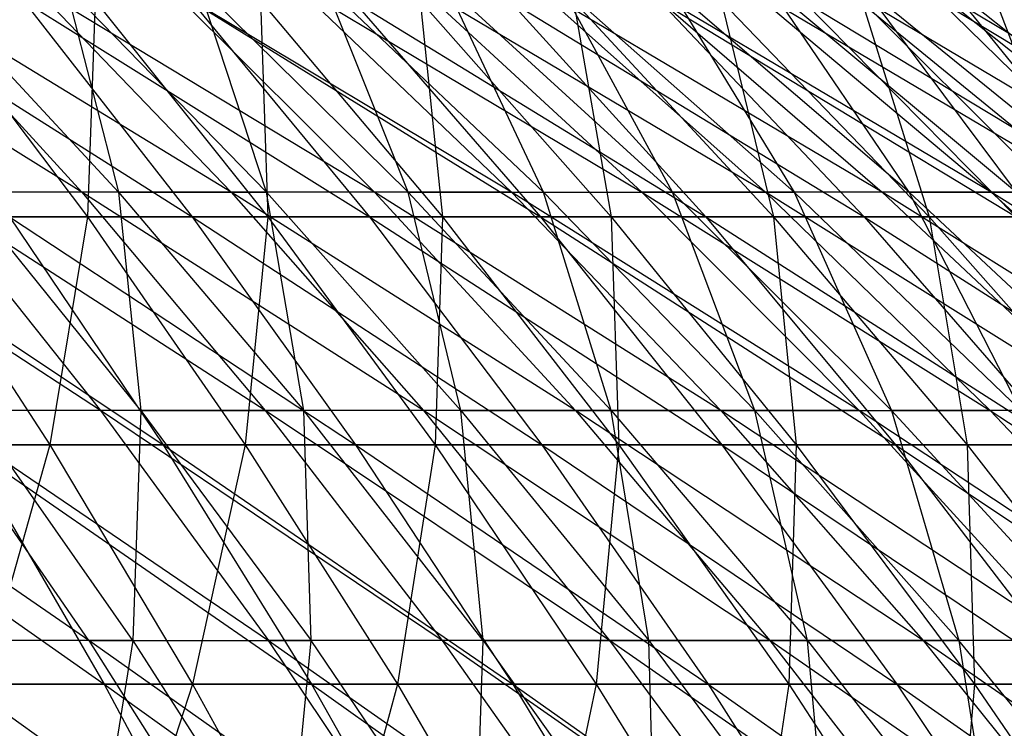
# Model space of a CAD drawing. Extents: x -125 to 125, y -143 to 0.
# Tile 324 of 406: x 20.86 to 27.79, y -39.44 to -34.46. Entities that reach past the tile are written whole.
import ezdxf

# ---------------------------------------------------------------- set-up
doc = ezdxf.new("R2010")
doc.units = 0
doc.header["$LTSCALE"] = 25.4
doc.layers.get('0').update_dxf_attribs({"linetype": 'CONTINUOUS'})

# ---------------------------------------------------------------- blocks, each defined once
blk = doc.blocks.new('NL2500027000_STL_3')
at = {"color": 0}
for p, q in [((21.2993, -35.672, 24.5466), (18.9462, -34.2219, 23.8626)), ((21.2993, -35.672, 24.5466), (18.9462, -34.2219, 23.8626)), ((22.3498, -35.672, 23.5942), (19.969, -34.2219, 23.0135)), ((19.969, -34.2219, 23.0135), (21.2993, -35.672, 24.5466)), ((19.969, -34.2219, 23.0135), (21.2993, -35.672, 24.5466)), ((22.3498, -35.672, 23.5942), (19.969, -34.2219, 23.0135)), ((21.5565, -35.672, -24.3211), (20.2101, -34.2219, -22.802)), ((21.5565, -35.672, -24.3211), (20.2101, -34.2219, -22.802)), ((23.3576, -35.672, 22.5969), (20.9538, -34.2219, 22.1205)), ((20.9538, -34.2219, 22.1205), (22.3498, -35.672, 23.5942)), ((20.9538, -34.2219, 22.1205), (22.3498, -35.672, 23.5942)), ((23.3576, -35.672, 22.5969), (20.9538, -34.2219, 22.1205)), ((21.1855, -34.2219, -21.8988), (22.5969, -35.672, -23.3576)), ((21.1855, -34.2219, -21.8988), (22.5969, -35.672, -23.3576)), ((21.1855, -34.2219, -21.8988), (21.5565, -35.672, -24.3211)), ((21.1855, -34.2219, -21.8988), (21.5565, -35.672, -24.3211)), ((24.3211, -35.672, 21.5565), (21.8988, -34.2219, 21.1855)), ((21.8988, -34.2219, 21.1855), (23.3576, -35.672, 22.5969)), ((21.8988, -34.2219, 21.1855), (23.3576, -35.672, 22.5969)), ((24.3211, -35.672, 21.5565), (21.8988, -34.2219, 21.1855)), ((22.5969, -35.672, -23.3576), (22.1205, -34.2219, -20.9538)), ((23.5942, -35.672, -22.3498), (22.1205, -34.2219, -20.9538)), ((22.5969, -35.672, -23.3576), (22.1205, -34.2219, -20.9538)), ((23.5942, -35.672, -22.3498), (22.1205, -34.2219, -20.9538)), ((24.3211, -35.672, 21.5565), (22.802, -34.2219, 20.2101)), ((22.802, -34.2219, 20.2101), (25.2382, -35.672, 20.4751)), ((24.3211, -35.672, 21.5565), (22.802, -34.2219, 20.2101)), ((22.802, -34.2219, 20.2101), (25.2382, -35.672, 20.4751)), ((23.5942, -35.672, -22.3498), (23.0135, -34.2219, -19.969)), ((23.0135, -34.2219, -19.969), (24.5466, -35.672, -21.2993)), ((23.0135, -34.2219, -19.969), (24.5466, -35.672, -21.2993)), ((23.5942, -35.672, -22.3498), (23.0135, -34.2219, -19.969)), ((26.1073, -35.672, 19.3547), (23.6619, -34.2219, 19.1963)), ((23.6619, -34.2219, 19.1963), (25.2382, -35.672, 20.4751)), ((23.6619, -34.2219, 19.1963), (25.2382, -35.672, 20.4751)), ((26.1073, -35.672, 19.3547), (23.6619, -34.2219, 19.1963)), ((24.5466, -35.672, -21.2993), (23.8626, -34.2219, -18.9462)), ((23.8626, -34.2219, -18.9462), (25.4523, -35.672, -20.2083)), ((23.8626, -34.2219, -18.9462), (25.4523, -35.672, -20.2083)), ((24.5466, -35.672, -21.2993), (23.8626, -34.2219, -18.9462)), ((26.9267, -35.672, 18.1975), (24.4767, -34.2219, 18.1459)), ((24.4767, -34.2219, 18.1459), (26.1073, -35.672, 19.3547)), ((24.4767, -34.2219, 18.1459), (26.1073, -35.672, 19.3547)), ((26.9267, -35.672, 18.1975), (24.4767, -34.2219, 18.1459)), ((25.4523, -35.672, -20.2083), (24.6663, -34.2219, -17.8873)), ((24.6663, -34.2219, -17.8873), (26.3096, -35.672, -19.0789)), ((24.6663, -34.2219, -17.8873), (26.3096, -35.672, -19.0789)), ((25.4523, -35.672, -20.2083), (24.6663, -34.2219, -17.8873)), ((27.6948, -35.672, 17.0057), (25.2449, -34.2219, 17.061)), ((25.2449, -34.2219, 17.061), (26.9267, -35.672, 18.1975)), ((25.2449, -34.2219, 17.061), (26.9267, -35.672, 18.1975)), ((27.6948, -35.672, 17.0057), (25.2449, -34.2219, 17.061)), ((27.1167, -35.672, -17.9131), (25.4231, -34.2219, -16.7943)), ((25.4231, -34.2219, -16.7943), (26.3096, -35.672, -19.0789)), ((27.1167, -35.672, -17.9131), (25.4231, -34.2219, -16.7943)), ((25.4231, -34.2219, -16.7943), (26.3096, -35.672, -19.0789)), ((28.4102, -35.672, 15.7815), (25.9651, -34.2219, 15.9435)), ((25.9651, -34.2219, 15.9435), (27.6948, -35.672, 17.0057)), ((25.9651, -34.2219, 15.9435), (27.6948, -35.672, 17.0057)), ((28.4102, -35.672, 15.7815), (25.9651, -34.2219, 15.9435)), ((27.1167, -35.672, -17.9131), (26.1314, -34.2219, -15.6694)), ((26.1314, -34.2219, -15.6694), (27.8723, -35.672, -16.7133)), ((26.1314, -34.2219, -15.6694), (27.8723, -35.672, -16.7133)), ((27.1167, -35.672, -17.9131), (26.1314, -34.2219, -15.6694)), ((26.6358, -34.2219, 14.7958), (28.4102, -35.672, 15.7815)), ((26.6358, -34.2219, 14.7958), (28.4102, -35.672, 15.7815)), ((26.6358, -34.2219, 14.7958), (29.0716, -35.672, 14.5272)), ((26.6358, -34.2219, 14.7958), (29.0716, -35.672, 14.5272)), ((27.8723, -35.672, -16.7133), (26.79, -34.2219, -14.5146)), ((26.79, -34.2219, -14.5146), (28.5748, -35.672, -15.4816)), ((26.79, -34.2219, -14.5146), (28.5748, -35.672, -15.4816)), ((27.8723, -35.672, -16.7133), (26.79, -34.2219, -14.5146)), ((29.6776, -35.672, 13.2453), (27.2558, -34.2219, 13.6199)), ((29.0716, -35.672, 14.5272), (27.2558, -34.2219, 13.6199)), ((29.6776, -35.672, 13.2453), (27.2558, -34.2219, 13.6199)), ((29.0716, -35.672, 14.5272), (27.2558, -34.2219, 13.6199)), ((28.5748, -35.672, -15.4816), (27.3977, -34.2219, -13.3322)), ((29.2229, -35.672, -14.2204), (27.3977, -34.2219, -13.3322)), ((28.5748, -35.672, -15.4816), (27.3977, -34.2219, -13.3322)), ((29.2229, -35.672, -14.2204), (27.3977, -34.2219, -13.3322)), ((19.6736, -34.3282, 29.2573), (22.0758, -35.8473, 30.0148)), ((19.6736, -34.3282, 29.2573), (22.0758, -35.8473, 30.0148)), ((20.1926, -34.3282, -28.9015), (21.3393, -35.8473, -30.5428)), ((20.1926, -34.3282, -28.9015), (21.3393, -35.8473, -30.5428)), ((20.8895, -34.3282, 28.4019), (23.3215, -35.8473, 29.0575)), ((20.8895, -34.3282, 28.4019), (23.3215, -35.8473, 29.0575)), ((20.8895, -34.3282, 28.4019), (22.0758, -35.8473, 30.0148)), ((20.8895, -34.3282, 28.4019), (22.0758, -35.8473, 30.0148)), ((21.393, -34.3282, -28.0246), (21.3393, -35.8473, -30.5428)), ((21.393, -34.3282, -28.0246), (21.3393, -35.8473, -30.5428)), ((21.393, -34.3282, -28.0246), (22.6079, -35.8473, -29.6161)), ((21.393, -34.3282, -28.0246), (22.6079, -35.8473, -29.6161)), ((22.0683, -34.3282, 27.496), (24.5258, -35.8473, 28.0485)), ((22.0683, -34.3282, 27.496), (24.5258, -35.8473, 28.0485)), ((22.0683, -34.3282, 27.496), (23.3215, -35.8473, 29.0575)), ((22.0683, -34.3282, 27.496), (23.3215, -35.8473, 29.0575)), ((22.5554, -34.3282, -27.0978), (22.6079, -35.8473, -29.6161)), ((22.5554, -34.3282, -27.0978), (22.6079, -35.8473, -29.6161)), ((22.5554, -34.3282, -27.0978), (23.8364, -35.8473, -28.6367)), ((22.5554, -34.3282, -27.0978), (23.8364, -35.8473, -28.6367)), ((23.2078, -34.3282, 26.5412), (25.6864, -35.8473, 26.9897)), ((23.2078, -34.3282, 26.5412), (25.6864, -35.8473, 26.9897)), ((23.2078, -34.3282, 26.5412), (24.5258, -35.8473, 28.0485)), ((23.2078, -34.3282, 26.5412), (24.5258, -35.8473, 28.0485)), ((23.6777, -34.3282, -26.1229), (23.8364, -35.8473, -28.6367)), ((23.6777, -34.3282, -26.1229), (23.8364, -35.8473, -28.6367)), ((23.6777, -34.3282, -26.1229), (25.0224, -35.8473, -27.6064)), ((23.6777, -34.3282, -26.1229), (25.0224, -35.8473, -27.6064)), ((24.306, -34.3282, 25.5393), (26.8013, -35.8473, 25.8828)), ((24.306, -34.3282, 25.5393), (26.8013, -35.8473, 25.8828)), ((24.306, -34.3282, 25.5393), (25.6864, -35.8473, 26.9897)), ((24.306, -34.3282, 25.5393), (25.6864, -35.8473, 26.9897)), ((24.7579, -34.3282, -25.1015), (25.0224, -35.8473, -27.6064)), ((24.7579, -34.3282, -25.1015), (25.0224, -35.8473, -27.6064)), ((24.7579, -34.3282, -25.1015), (26.1639, -35.8473, -26.527)), ((24.7579, -34.3282, -25.1015), (26.1639, -35.8473, -26.527)), ((25.3611, -34.3282, 24.4919), (27.8686, -35.8473, 24.73)), ((25.3611, -34.3282, 24.4919), (27.8686, -35.8473, 24.73)), ((25.3611, -34.3282, 24.4919), (26.8013, -35.8473, 25.8828)), ((25.3611, -34.3282, 24.4919), (26.8013, -35.8473, 25.8828)), ((25.7941, -34.3282, -24.0354), (26.1639, -35.8473, -26.527)), ((25.7941, -34.3282, -24.0354), (26.1639, -35.8473, -26.527)), ((25.7941, -34.3282, -24.0354), (27.259, -35.8473, -25.4004)), ((25.7941, -34.3282, -24.0354), (27.259, -35.8473, -25.4004)), ((26.371, -34.3282, 23.401), (28.8864, -35.8473, 23.5331)), ((26.371, -34.3282, 23.401), (28.8864, -35.8473, 23.5331)), ((26.371, -34.3282, 23.401), (27.8686, -35.8473, 24.73)), ((26.371, -34.3282, 23.401), (27.8686, -35.8473, 24.73)), ((26.7844, -34.3282, -22.9267), (27.259, -35.8473, -25.4004)), ((26.7844, -34.3282, -22.9267), (27.259, -35.8473, -25.4004)), ((26.7844, -34.3282, -22.9267), (28.3055, -35.8473, -24.2287)), ((26.7844, -34.3282, -22.9267), (28.3055, -35.8473, -24.2287)), ((27.3341, -34.3282, 22.2685), (29.8528, -35.8473, 22.2945)), ((27.3341, -34.3282, 22.2685), (29.8528, -35.8473, 22.2945)), ((27.3341, -34.3282, 22.2685), (28.8864, -35.8473, 23.5331)), ((27.3341, -34.3282, 22.2685), (28.8864, -35.8473, 23.5331)), ((27.7271, -34.3282, -21.7772), (28.3055, -35.8473, -24.2287)), ((27.7271, -34.3282, -21.7772), (28.3055, -35.8473, -24.2287)), ((21.4313, -37.2067, 26.9926), (19.0789, -35.672, 26.3096)), ((21.4313, -37.2067, 26.9926), (19.0789, -35.672, 26.3096)), ((21.2993, -35.672, 24.5466), (20.2083, -35.672, 25.4523)), ((21.2993, -35.672, 24.5466), (20.2083, -35.672, 25.4523)), ((22.5883, -37.2067, 26.0321), (20.2083, -35.672, 25.4523)), ((20.2083, -35.672, 25.4523), (21.4313, -37.2067, 26.9926)), ((20.2083, -35.672, 25.4523), (21.4313, -37.2067, 26.9926)), ((22.5883, -37.2067, 26.0321), (20.2083, -35.672, 25.4523)), ((21.7142, -37.2067, -26.7655), (20.4751, -35.672, -25.2382)), ((21.7142, -37.2067, -26.7655), (20.4751, -35.672, -25.2382)), ((21.5565, -35.672, -24.3211), (20.4751, -35.672, -25.2382)), ((21.5565, -35.672, -24.3211), (20.4751, -35.672, -25.2382)), ((22.3498, -35.672, 23.5942), (21.2993, -35.672, 24.5466)), ((22.3498, -35.672, 23.5942), (21.2993, -35.672, 24.5466)), ((23.7023, -37.2067, 25.022), (21.2993, -35.672, 24.5466)), ((21.2993, -35.672, 24.5466), (22.5883, -37.2067, 26.0321)), ((21.2993, -35.672, 24.5466), (22.5883, -37.2067, 26.0321)), ((23.7023, -37.2067, 25.022), (21.2993, -35.672, 24.5466)), ((21.5565, -35.672, -24.3211), (22.5969, -35.672, -23.3576)), ((21.5565, -35.672, -24.3211), (22.5969, -35.672, -23.3576)), ((21.5565, -35.672, -24.3211), (22.861, -37.2067, -25.7929)), ((21.5565, -35.672, -24.3211), (22.861, -37.2067, -25.7929)), ((21.5565, -35.672, -24.3211), (21.7142, -37.2067, -26.7655)), ((21.5565, -35.672, -24.3211), (21.7142, -37.2067, -26.7655)), ((23.3576, -35.672, 22.5969), (22.3498, -35.672, 23.5942)), ((23.3576, -35.672, 22.5969), (22.3498, -35.672, 23.5942)), ((24.7712, -37.2067, 23.9643), (22.3498, -35.672, 23.5942)), ((22.3498, -35.672, 23.5942), (23.7023, -37.2067, 25.022)), ((22.3498, -35.672, 23.5942), (23.7023, -37.2067, 25.022)), ((24.7712, -37.2067, 23.9643), (22.3498, -35.672, 23.5942)), ((22.861, -37.2067, -25.7929), (22.5969, -35.672, -23.3576)), ((23.9643, -37.2067, -24.7712), (22.5969, -35.672, -23.3576)), ((22.861, -37.2067, -25.7929), (22.5969, -35.672, -23.3576)), ((23.9643, -37.2067, -24.7712), (22.5969, -35.672, -23.3576)), ((23.5942, -35.672, -22.3498), (22.5969, -35.672, -23.3576)), ((23.5942, -35.672, -22.3498), (22.5969, -35.672, -23.3576)), ((24.3211, -35.672, 21.5565), (23.3576, -35.672, 22.5969)), ((24.3211, -35.672, 21.5565), (23.3576, -35.672, 22.5969)), ((25.7929, -37.2067, 22.861), (23.3576, -35.672, 22.5969)), ((23.3576, -35.672, 22.5969), (24.7712, -37.2067, 23.9643)), ((23.3576, -35.672, 22.5969), (24.7712, -37.2067, 23.9643)), ((25.7929, -37.2067, 22.861), (23.3576, -35.672, 22.5969)), ((23.9643, -37.2067, -24.7712), (23.5942, -35.672, -22.3498)), ((23.5942, -35.672, -22.3498), (24.5466, -35.672, -21.2993)), ((23.5942, -35.672, -22.3498), (24.5466, -35.672, -21.2993)), ((23.5942, -35.672, -22.3498), (25.022, -37.2067, -23.7023)), ((23.5942, -35.672, -22.3498), (25.022, -37.2067, -23.7023)), ((23.9643, -37.2067, -24.7712), (23.5942, -35.672, -22.3498)), ((26.7655, -37.2067, 21.7142), (24.3211, -35.672, 21.5565)), ((24.3211, -35.672, 21.5565), (25.2382, -35.672, 20.4751)), ((24.3211, -35.672, 21.5565), (25.2382, -35.672, 20.4751)), ((24.3211, -35.672, 21.5565), (25.7929, -37.2067, 22.861)), ((24.3211, -35.672, 21.5565), (25.7929, -37.2067, 22.861)), ((26.7655, -37.2067, 21.7142), (24.3211, -35.672, 21.5565)), ((25.022, -37.2067, -23.7023), (24.5466, -35.672, -21.2993)), ((24.5466, -35.672, -21.2993), (25.4523, -35.672, -20.2083)), ((24.5466, -35.672, -21.2993), (25.4523, -35.672, -20.2083)), ((24.5466, -35.672, -21.2993), (26.0321, -37.2067, -22.5883)), ((24.5466, -35.672, -21.2993), (26.0321, -37.2067, -22.5883)), ((25.022, -37.2067, -23.7023), (24.5466, -35.672, -21.2993)), ((26.7655, -37.2067, 21.7142), (25.2382, -35.672, 20.4751)), ((25.2382, -35.672, 20.4751), (27.6872, -37.2067, 20.526)), ((26.7655, -37.2067, 21.7142), (25.2382, -35.672, 20.4751)), ((26.1073, -35.672, 19.3547), (25.2382, -35.672, 20.4751)), ((26.1073, -35.672, 19.3547), (25.2382, -35.672, 20.4751)), ((25.2382, -35.672, 20.4751), (27.6872, -37.2067, 20.526)), ((26.0321, -37.2067, -22.5883), (25.4523, -35.672, -20.2083)), ((25.4523, -35.672, -20.2083), (26.3096, -35.672, -19.0789)), ((25.4523, -35.672, -20.2083), (26.3096, -35.672, -19.0789)), ((25.4523, -35.672, -20.2083), (26.9926, -37.2067, -21.4313)), ((25.4523, -35.672, -20.2083), (26.9926, -37.2067, -21.4313)), ((26.0321, -37.2067, -22.5883), (25.4523, -35.672, -20.2083)), ((26.9267, -35.672, 18.1975), (26.1073, -35.672, 19.3547)), ((26.9267, -35.672, 18.1975), (26.1073, -35.672, 19.3547)), ((28.5562, -37.2067, 19.2988), (26.1073, -35.672, 19.3547)), ((26.1073, -35.672, 19.3547), (27.6872, -37.2067, 20.526)), ((26.1073, -35.672, 19.3547), (27.6872, -37.2067, 20.526)), ((28.5562, -37.2067, 19.2988), (26.1073, -35.672, 19.3547)), ((27.9017, -37.2067, -20.2335), (26.3096, -35.672, -19.0789)), ((26.3096, -35.672, -19.0789), (26.9926, -37.2067, -21.4313)), ((27.9017, -37.2067, -20.2335), (26.3096, -35.672, -19.0789)), ((27.1167, -35.672, -17.9131), (26.3096, -35.672, -19.0789)), ((27.1167, -35.672, -17.9131), (26.3096, -35.672, -19.0789)), ((26.3096, -35.672, -19.0789), (26.9926, -37.2067, -21.4313)), ((27.6948, -35.672, 17.0057), (26.9267, -35.672, 18.1975)), ((27.6948, -35.672, 17.0057), (26.9267, -35.672, 18.1975)), ((29.3708, -37.2067, 18.0348), (26.9267, -35.672, 18.1975)), ((26.9267, -35.672, 18.1975), (28.5562, -37.2067, 19.2988)), ((26.9267, -35.672, 18.1975), (28.5562, -37.2067, 19.2988)), ((29.3708, -37.2067, 18.0348), (26.9267, -35.672, 18.1975)), ((27.9017, -37.2067, -20.2335), (27.1167, -35.672, -17.9131)), ((27.1167, -35.672, -17.9131), (27.8723, -35.672, -16.7133)), ((27.1167, -35.672, -17.9131), (27.8723, -35.672, -16.7133)), ((27.1167, -35.672, -17.9131), (28.7577, -37.2067, -18.9972)), ((27.1167, -35.672, -17.9131), (28.7577, -37.2067, -18.9972)), ((27.9017, -37.2067, -20.2335), (27.1167, -35.672, -17.9131)), ((28.4102, -35.672, 15.7815), (27.6948, -35.672, 17.0057)), ((28.4102, -35.672, 15.7815), (27.6948, -35.672, 17.0057)), ((30.1295, -37.2067, 16.7365), (27.6948, -35.672, 17.0057)), ((27.6948, -35.672, 17.0057), (29.3708, -37.2067, 18.0348)), ((27.6948, -35.672, 17.0057), (29.3708, -37.2067, 18.0348)), ((30.1295, -37.2067, 16.7365), (27.6948, -35.672, 17.0057)), ((19.469, -35.8473, 31.7678), (21.8717, -37.4489, 32.5261)), ((19.469, -35.8473, 31.7678), (21.8717, -37.4489, 32.5261)), ((21.3393, -35.8473, -30.5428), (20.0328, -35.8473, -31.4153)), ((20.0328, -35.8473, -31.4153), (21.0742, -37.4489, -33.0484)), ((20.0328, -35.8473, -31.4153), (21.0742, -37.4489, -33.0484)), ((21.3393, -35.8473, -30.5428), (20.0328, -35.8473, -31.4153)), ((20.7909, -35.8473, 30.9188), (22.0758, -35.8473, 30.0148)), ((20.7909, -35.8473, 30.9188), (22.0758, -35.8473, 30.0148)), ((20.7909, -35.8473, 30.9188), (23.2234, -37.4489, 31.5751)), ((20.7909, -35.8473, 30.9188), (23.2234, -37.4489, 31.5751)), ((20.7909, -35.8473, 30.9188), (21.8717, -37.4489, 32.5261)), ((20.7909, -35.8473, 30.9188), (21.8717, -37.4489, 32.5261)), ((21.3393, -35.8473, -30.5428), (21.0742, -37.4489, -33.0484)), ((21.3393, -35.8473, -30.5428), (21.0742, -37.4489, -33.0484)), ((22.6079, -35.8473, -29.6161), (21.3393, -35.8473, -30.5428)), ((21.3393, -35.8473, -30.5428), (22.4486, -37.4489, -32.1306)), ((21.3393, -35.8473, -30.5428), (22.4486, -37.4489, -32.1306)), ((22.6079, -35.8473, -29.6161), (21.3393, -35.8473, -30.5428)), ((22.0758, -35.8473, 30.0148), (23.3215, -35.8473, 29.0575)), ((22.0758, -35.8473, 30.0148), (23.3215, -35.8473, 29.0575)), ((22.0758, -35.8473, 30.0148), (24.5339, -37.4489, 30.568)), ((22.0758, -35.8473, 30.0148), (24.5339, -37.4489, 30.568)), ((22.0758, -35.8473, 30.0148), (23.2234, -37.4489, 31.5751)), ((22.0758, -35.8473, 30.0148), (23.2234, -37.4489, 31.5751)), ((22.6079, -35.8473, -29.6161), (22.4486, -37.4489, -32.1306)), ((22.6079, -35.8473, -29.6161), (22.4486, -37.4489, -32.1306)), ((23.8364, -35.8473, -28.6367), (22.6079, -35.8473, -29.6161)), ((22.6079, -35.8473, -29.6161), (23.7832, -37.4489, -31.1557)), ((22.6079, -35.8473, -29.6161), (23.7832, -37.4489, -31.1557)), ((23.8364, -35.8473, -28.6367), (22.6079, -35.8473, -29.6161)), ((23.3215, -35.8473, 29.0575), (24.5258, -35.8473, 28.0485)), ((23.3215, -35.8473, 29.0575), (24.5258, -35.8473, 28.0485)), ((23.3215, -35.8473, 29.0575), (25.8007, -37.4489, 29.5066)), ((23.3215, -35.8473, 29.0575), (25.8007, -37.4489, 29.5066)), ((23.3215, -35.8473, 29.0575), (24.5339, -37.4489, 30.568)), ((23.3215, -35.8473, 29.0575), (24.5339, -37.4489, 30.568)), ((23.8364, -35.8473, -28.6367), (23.7832, -37.4489, -31.1557)), ((23.8364, -35.8473, -28.6367), (23.7832, -37.4489, -31.1557)), ((25.0224, -35.8473, -27.6064), (23.8364, -35.8473, -28.6367)), ((23.8364, -35.8473, -28.6367), (25.0755, -37.4489, -30.1254)), ((23.8364, -35.8473, -28.6367), (25.0755, -37.4489, -30.1254)), ((25.0224, -35.8473, -27.6064), (23.8364, -35.8473, -28.6367)), ((24.5258, -35.8473, 28.0485), (25.6864, -35.8473, 26.9897)), ((24.5258, -35.8473, 28.0485), (25.6864, -35.8473, 26.9897)), ((24.5258, -35.8473, 28.0485), (27.0217, -37.4489, 28.3927)), ((24.5258, -35.8473, 28.0485), (27.0217, -37.4489, 28.3927)), ((24.5258, -35.8473, 28.0485), (25.8007, -37.4489, 29.5066)), ((24.5258, -35.8473, 28.0485), (25.8007, -37.4489, 29.5066)), ((26.1639, -35.8473, -26.527), (25.0224, -35.8473, -27.6064)), ((25.0224, -35.8473, -27.6064), (25.0755, -37.4489, -30.1254)), ((25.0224, -35.8473, -27.6064), (25.0755, -37.4489, -30.1254)), ((25.0224, -35.8473, -27.6064), (26.3232, -37.4489, -29.0415)), ((25.0224, -35.8473, -27.6064), (26.3232, -37.4489, -29.0415)), ((26.1639, -35.8473, -26.527), (25.0224, -35.8473, -27.6064)), ((25.6864, -35.8473, 26.9897), (26.8013, -35.8473, 25.8828)), ((25.6864, -35.8473, 26.9897), (26.8013, -35.8473, 25.8828)), ((25.6864, -35.8473, 26.9897), (28.1946, -37.4489, 27.2283)), ((25.6864, -35.8473, 26.9897), (28.1946, -37.4489, 27.2283)), ((25.6864, -35.8473, 26.9897), (27.0217, -37.4489, 28.3927)), ((25.6864, -35.8473, 26.9897), (27.0217, -37.4489, 28.3927)), ((27.259, -35.8473, -25.4004), (26.1639, -35.8473, -26.527)), ((26.1639, -35.8473, -26.527), (26.3232, -37.4489, -29.0415)), ((26.1639, -35.8473, -26.527), (26.3232, -37.4489, -29.0415)), ((26.1639, -35.8473, -26.527), (27.524, -37.4489, -27.906)), ((26.1639, -35.8473, -26.527), (27.524, -37.4489, -27.906)), ((27.259, -35.8473, -25.4004), (26.1639, -35.8473, -26.527)), ((26.8013, -35.8473, 25.8828), (27.8686, -35.8473, 24.73)), ((26.8013, -35.8473, 25.8828), (27.8686, -35.8473, 24.73)), ((26.8013, -35.8473, 25.8828), (29.3174, -37.4489, 26.0155)), ((26.8013, -35.8473, 25.8828), (29.3174, -37.4489, 26.0155)), ((26.8013, -35.8473, 25.8828), (28.1946, -37.4489, 27.2283)), ((26.8013, -35.8473, 25.8828), (28.1946, -37.4489, 27.2283)), ((28.3055, -35.8473, -24.2287), (27.259, -35.8473, -25.4004)), ((27.259, -35.8473, -25.4004), (27.524, -37.4489, -27.906)), ((27.259, -35.8473, -25.4004), (27.524, -37.4489, -27.906)), ((27.259, -35.8473, -25.4004), (28.676, -37.4489, -26.7208)), ((27.259, -35.8473, -25.4004), (28.676, -37.4489, -26.7208)), ((28.3055, -35.8473, -24.2287), (27.259, -35.8473, -25.4004)), ((21.3489, -38.8231, 29.4399), (18.9972, -37.2067, 28.7577)), ((21.3489, -38.8231, 29.4399), (18.9972, -37.2067, 28.7577)), ((21.3489, -38.8231, 29.4399), (20.2335, -37.2067, 27.9017)), ((20.2335, -37.2067, 27.9017), (22.6128, -38.8231, 28.4807)), ((21.3489, -38.8231, 29.4399), (20.2335, -37.2067, 27.9017)), ((21.4313, -37.2067, 26.9926), (20.2335, -37.2067, 27.9017)), ((21.4313, -37.2067, 26.9926), (20.2335, -37.2067, 27.9017)), ((20.2335, -37.2067, 27.9017), (22.6128, -38.8231, 28.4807)), ((21.6576, -38.8231, -29.2136), (20.526, -37.2067, -27.6872)), ((21.6576, -38.8231, -29.2136), (20.526, -37.2067, -27.6872)), ((21.7142, -37.2067, -26.7655), (20.526, -37.2067, -27.6872)), ((21.7142, -37.2067, -26.7655), (20.526, -37.2067, -27.6872)), ((22.5883, -37.2067, 26.0321), (21.4313, -37.2067, 26.9926)), ((22.5883, -37.2067, 26.0321), (21.4313, -37.2067, 26.9926)), ((23.8336, -38.8231, 27.4672), (21.4313, -37.2067, 26.9926)), ((21.4313, -37.2067, 26.9926), (22.6128, -38.8231, 28.4807)), ((21.4313, -37.2067, 26.9926), (22.6128, -38.8231, 28.4807)), ((23.8336, -38.8231, 27.4672), (21.4313, -37.2067, 26.9926)), ((21.7142, -37.2067, -26.7655), (21.6576, -38.8231, -29.2136)), ((21.7142, -37.2067, -26.7655), (21.6576, -38.8231, -29.2136)), ((21.7142, -37.2067, -26.7655), (22.861, -37.2067, -25.7929)), ((21.7142, -37.2067, -26.7655), (22.861, -37.2067, -25.7929)), ((21.7142, -37.2067, -26.7655), (22.9113, -38.8231, -28.2411)), ((21.7142, -37.2067, -26.7655), (22.9113, -38.8231, -28.2411)), ((23.7023, -37.2067, 25.022), (22.5883, -37.2067, 26.0321)), ((23.7023, -37.2067, 25.022), (22.5883, -37.2067, 26.0321)), ((25.009, -38.8231, 26.4015), (22.5883, -37.2067, 26.0321)), ((22.5883, -37.2067, 26.0321), (23.8336, -38.8231, 27.4672)), ((22.5883, -37.2067, 26.0321), (23.8336, -38.8231, 27.4672)), ((25.009, -38.8231, 26.4015), (22.5883, -37.2067, 26.0321)), ((22.9113, -38.8231, -28.2411), (22.861, -37.2067, -25.7929)), ((24.1213, -38.8231, -27.2148), (22.861, -37.2067, -25.7929)), ((22.9113, -38.8231, -28.2411), (22.861, -37.2067, -25.7929)), ((24.1213, -38.8231, -27.2148), (22.861, -37.2067, -25.7929)), ((23.9643, -37.2067, -24.7712), (22.861, -37.2067, -25.7929)), ((23.9643, -37.2067, -24.7712), (22.861, -37.2067, -25.7929)), ((24.7712, -37.2067, 23.9643), (23.7023, -37.2067, 25.022)), ((24.7712, -37.2067, 23.9643), (23.7023, -37.2067, 25.022)), ((26.1368, -38.8231, 25.2855), (23.7023, -37.2067, 25.022)), ((23.7023, -37.2067, 25.022), (25.009, -38.8231, 26.4015)), ((23.7023, -37.2067, 25.022), (25.009, -38.8231, 26.4015)), ((26.1368, -38.8231, 25.2855), (23.7023, -37.2067, 25.022)), ((24.1213, -38.8231, -27.2148), (23.9643, -37.2067, -24.7712)), ((23.9643, -37.2067, -24.7712), (25.022, -37.2067, -23.7023)), ((23.9643, -37.2067, -24.7712), (25.022, -37.2067, -23.7023)), ((23.9643, -37.2067, -24.7712), (25.2855, -38.8231, -26.1368)), ((23.9643, -37.2067, -24.7712), (25.2855, -38.8231, -26.1368)), ((24.1213, -38.8231, -27.2148), (23.9643, -37.2067, -24.7712)), ((25.7929, -37.2067, 22.861), (24.7712, -37.2067, 23.9643)), ((25.7929, -37.2067, 22.861), (24.7712, -37.2067, 23.9643)), ((27.2148, -38.8231, 24.1213), (24.7712, -37.2067, 23.9643)), ((24.7712, -37.2067, 23.9643), (26.1368, -38.8231, 25.2855)), ((24.7712, -37.2067, 23.9643), (26.1368, -38.8231, 25.2855)), ((27.2148, -38.8231, 24.1213), (24.7712, -37.2067, 23.9643)), ((25.2855, -38.8231, -26.1368), (25.022, -37.2067, -23.7023)), ((25.022, -37.2067, -23.7023), (26.0321, -37.2067, -22.5883)), ((25.022, -37.2067, -23.7023), (26.0321, -37.2067, -22.5883)), ((25.022, -37.2067, -23.7023), (26.4015, -38.8231, -25.009)), ((25.022, -37.2067, -23.7023), (26.4015, -38.8231, -25.009)), ((25.2855, -38.8231, -26.1368), (25.022, -37.2067, -23.7023)), ((26.7655, -37.2067, 21.7142), (25.7929, -37.2067, 22.861)), ((26.7655, -37.2067, 21.7142), (25.7929, -37.2067, 22.861)), ((28.2411, -38.8231, 22.9113), (25.7929, -37.2067, 22.861)), ((25.7929, -37.2067, 22.861), (27.2148, -38.8231, 24.1213)), ((25.7929, -37.2067, 22.861), (27.2148, -38.8231, 24.1213)), ((28.2411, -38.8231, 22.9113), (25.7929, -37.2067, 22.861)), ((26.4015, -38.8231, -25.009), (26.0321, -37.2067, -22.5883)), ((26.0321, -37.2067, -22.5883), (26.9926, -37.2067, -21.4313)), ((26.0321, -37.2067, -22.5883), (26.9926, -37.2067, -21.4313)), ((26.0321, -37.2067, -22.5883), (27.4672, -38.8231, -23.8336)), ((26.0321, -37.2067, -22.5883), (27.4672, -38.8231, -23.8336)), ((26.4015, -38.8231, -25.009), (26.0321, -37.2067, -22.5883)), ((29.2136, -38.8231, 21.6576), (26.7655, -37.2067, 21.7142)), ((26.7655, -37.2067, 21.7142), (27.6872, -37.2067, 20.526)), ((26.7655, -37.2067, 21.7142), (27.6872, -37.2067, 20.526)), ((26.7655, -37.2067, 21.7142), (28.2411, -38.8231, 22.9113)), ((26.7655, -37.2067, 21.7142), (28.2411, -38.8231, 22.9113)), ((29.2136, -38.8231, 21.6576), (26.7655, -37.2067, 21.7142)), ((28.4807, -38.8231, -22.6128), (26.9926, -37.2067, -21.4313)), ((26.9926, -37.2067, -21.4313), (27.4672, -38.8231, -23.8336)), ((28.4807, -38.8231, -22.6128), (26.9926, -37.2067, -21.4313)), ((27.9017, -37.2067, -20.2335), (26.9926, -37.2067, -21.4313)), ((27.9017, -37.2067, -20.2335), (26.9926, -37.2067, -21.4313)), ((26.9926, -37.2067, -21.4313), (27.4672, -38.8231, -23.8336)), ((29.2136, -38.8231, 21.6576), (27.6872, -37.2067, 20.526)), ((27.6872, -37.2067, 20.526), (30.1305, -38.8231, 20.3627)), ((29.2136, -38.8231, 21.6576), (27.6872, -37.2067, 20.526)), ((28.5562, -37.2067, 19.2988), (27.6872, -37.2067, 20.526)), ((28.5562, -37.2067, 19.2988), (27.6872, -37.2067, 20.526)), ((27.6872, -37.2067, 20.526), (30.1305, -38.8231, 20.3627)), ((19.054, -37.4489, 34.2529), (21.4572, -39.1303, 35.012)), ((19.054, -37.4489, 34.2529), (21.4572, -39.1303, 35.012)), ((21.0742, -37.4489, -33.0484), (19.6622, -37.4489, -33.9074)), ((21.0742, -37.4489, -33.0484), (19.6622, -37.4489, -33.9074)), ((20.481, -37.4489, 33.4192), (21.8717, -37.4489, 32.5261)), ((20.481, -37.4489, 33.4192), (21.8717, -37.4489, 32.5261)), ((20.481, -37.4489, 33.4192), (22.9141, -39.1303, 34.0763)), ((20.481, -37.4489, 33.4192), (22.9141, -39.1303, 34.0763)), ((20.481, -37.4489, 33.4192), (21.4572, -39.1303, 35.012)), ((20.481, -37.4489, 33.4192), (21.4572, -39.1303, 35.012)), ((21.0742, -37.4489, -33.0484), (20.5993, -39.1303, -35.5235)), ((21.0742, -37.4489, -33.0484), (20.5993, -39.1303, -35.5235)), ((22.4486, -37.4489, -32.1306), (21.0742, -37.4489, -33.0484)), ((21.0742, -37.4489, -33.0484), (22.0786, -39.1303, -34.6235)), ((21.0742, -37.4489, -33.0484), (22.0786, -39.1303, -34.6235)), ((22.4486, -37.4489, -32.1306), (21.0742, -37.4489, -33.0484)), ((21.8717, -37.4489, 32.5261), (23.2234, -37.4489, 31.5751)), ((21.8717, -37.4489, 32.5261), (23.2234, -37.4489, 31.5751)), ((21.8717, -37.4489, 32.5261), (24.3303, -39.1303, 33.08)), ((21.8717, -37.4489, 32.5261), (24.3303, -39.1303, 33.08)), ((21.8717, -37.4489, 32.5261), (22.9141, -39.1303, 34.0763)), ((21.8717, -37.4489, 32.5261), (22.9141, -39.1303, 34.0763)), ((22.4486, -37.4489, -32.1306), (22.0786, -39.1303, -34.6235)), ((22.4486, -37.4489, -32.1306), (22.0786, -39.1303, -34.6235)), ((23.7832, -37.4489, -31.1557), (22.4486, -37.4489, -32.1306)), ((22.4486, -37.4489, -32.1306), (23.5185, -39.1303, -33.6619)), ((22.4486, -37.4489, -32.1306), (23.5185, -39.1303, -33.6619)), ((23.7832, -37.4489, -31.1557), (22.4486, -37.4489, -32.1306)), ((23.2234, -37.4489, 31.5751), (24.5339, -37.4489, 30.568)), ((23.2234, -37.4489, 31.5751), (24.5339, -37.4489, 30.568)), ((23.2234, -37.4489, 31.5751), (25.7032, -39.1303, 32.0249)), ((23.2234, -37.4489, 31.5751), (25.7032, -39.1303, 32.0249)), ((23.2234, -37.4489, 31.5751), (24.3303, -39.1303, 33.08)), ((23.2234, -37.4489, 31.5751), (24.3303, -39.1303, 33.08)), ((23.7832, -37.4489, -31.1557), (23.5185, -39.1303, -33.6619)), ((23.7832, -37.4489, -31.1557), (23.5185, -39.1303, -33.6619)), ((25.0755, -37.4489, -30.1254), (23.7832, -37.4489, -31.1557)), ((23.7832, -37.4489, -31.1557), (24.9167, -39.1303, -32.6406)), ((23.7832, -37.4489, -31.1557), (24.9167, -39.1303, -32.6406)), ((25.0755, -37.4489, -30.1254), (23.7832, -37.4489, -31.1557)), ((24.5339, -37.4489, 30.568), (25.8007, -37.4489, 29.5066)), ((24.5339, -37.4489, 30.568), (25.8007, -37.4489, 29.5066)), ((24.5339, -37.4489, 30.568), (27.0304, -39.1303, 30.9129)), ((24.5339, -37.4489, 30.568), (27.0304, -39.1303, 30.9129)), ((24.5339, -37.4489, 30.568), (25.7032, -39.1303, 32.0249)), ((24.5339, -37.4489, 30.568), (25.7032, -39.1303, 32.0249)), ((25.0755, -37.4489, -30.1254), (24.9167, -39.1303, -32.6406)), ((25.0755, -37.4489, -30.1254), (24.9167, -39.1303, -32.6406)), ((26.3232, -37.4489, -29.0415), (25.0755, -37.4489, -30.1254)), ((25.0755, -37.4489, -30.1254), (26.2706, -39.1303, -31.5611)), ((25.0755, -37.4489, -30.1254), (26.2706, -39.1303, -31.5611)), ((26.3232, -37.4489, -29.0415), (25.0755, -37.4489, -30.1254)), ((25.8007, -37.4489, 29.5066), (27.0217, -37.4489, 28.3927)), ((25.8007, -37.4489, 29.5066), (27.0217, -37.4489, 28.3927)), ((25.8007, -37.4489, 29.5066), (28.3095, -39.1303, 29.7459)), ((25.8007, -37.4489, 29.5066), (28.3095, -39.1303, 29.7459)), ((25.8007, -37.4489, 29.5066), (27.0304, -39.1303, 30.9129)), ((25.8007, -37.4489, 29.5066), (27.0304, -39.1303, 30.9129)), ((26.3232, -37.4489, -29.0415), (26.2706, -39.1303, -31.5611)), ((26.3232, -37.4489, -29.0415), (26.2706, -39.1303, -31.5611)), ((27.524, -37.4489, -27.906), (26.3232, -37.4489, -29.0415)), ((26.3232, -37.4489, -29.0415), (27.5777, -39.1303, -30.4256)), ((26.3232, -37.4489, -29.0415), (27.5777, -39.1303, -30.4256)), ((27.524, -37.4489, -27.906), (26.3232, -37.4489, -29.0415)), ((27.0217, -37.4489, 28.3927), (28.1946, -37.4489, 27.2283)), ((27.0217, -37.4489, 28.3927), (28.1946, -37.4489, 27.2283)), ((27.0217, -37.4489, 28.3927), (29.5383, -39.1303, 28.526)), ((27.0217, -37.4489, 28.3927), (29.5383, -39.1303, 28.526)), ((27.0217, -37.4489, 28.3927), (28.3095, -39.1303, 29.7459)), ((27.0217, -37.4489, 28.3927), (28.3095, -39.1303, 29.7459)), ((28.676, -37.4489, -26.7208), (27.524, -37.4489, -27.906)), ((27.524, -37.4489, -27.906), (27.5777, -39.1303, -30.4256)), ((27.524, -37.4489, -27.906), (27.5777, -39.1303, -30.4256)), ((27.524, -37.4489, -27.906), (28.8358, -39.1303, -29.236)), ((27.524, -37.4489, -27.906), (28.8358, -39.1303, -29.236)), ((28.676, -37.4489, -26.7208), (27.524, -37.4489, -27.906)), ((21.3489, -38.8231, 29.4399), (20.0445, -38.8231, 30.3431)), ((21.3489, -38.8231, 29.4399), (20.0445, -38.8231, 30.3431)), ((22.4233, -40.5185, 30.9215), (20.0445, -38.8231, 30.3431)), ((22.4233, -40.5185, 30.9215), (20.0445, -38.8231, 30.3431)), ((21.6576, -38.8231, -29.2136), (20.3627, -38.8231, -30.1305)), ((21.6576, -38.8231, -29.2136), (20.3627, -38.8231, -30.1305)), ((23.7507, -40.5185, 29.9139), (21.3489, -38.8231, 29.4399)), ((21.3489, -38.8231, 29.4399), (22.6128, -38.8231, 28.4807)), ((21.3489, -38.8231, 29.4399), (22.6128, -38.8231, 28.4807)), ((21.3489, -38.8231, 29.4399), (22.4233, -40.5185, 30.9215)), ((21.3489, -38.8231, 29.4399), (22.4233, -40.5185, 30.9215)), ((23.7507, -40.5185, 29.9139), (21.3489, -38.8231, 29.4399)), ((21.6576, -38.8231, -29.2136), (21.3874, -40.5185, -31.6468)), ((21.6576, -38.8231, -29.2136), (21.3874, -40.5185, -31.6468)), ((21.6576, -38.8231, -29.2136), (22.9113, -38.8231, -28.2411)), ((21.6576, -38.8231, -29.2136), (22.9113, -38.8231, -28.2411)), ((21.6576, -38.8231, -29.2136), (22.7475, -40.5185, -30.6837)), ((21.6576, -38.8231, -29.2136), (22.7475, -40.5185, -30.6837)), ((23.7507, -40.5185, 29.9139), (22.6128, -38.8231, 28.4807)), ((22.6128, -38.8231, 28.4807), (25.0329, -40.5185, 28.8495)), ((23.7507, -40.5185, 29.9139), (22.6128, -38.8231, 28.4807)), ((23.8336, -38.8231, 27.4672), (22.6128, -38.8231, 28.4807)), ((23.8336, -38.8231, 27.4672), (22.6128, -38.8231, 28.4807)), ((22.6128, -38.8231, 28.4807), (25.0329, -40.5185, 28.8495)), ((22.7475, -40.5185, -30.6837), (22.9113, -38.8231, -28.2411)), ((22.7475, -40.5185, -30.6837), (22.9113, -38.8231, -28.2411)), ((24.0643, -40.5185, -29.6623), (22.9113, -38.8231, -28.2411)), ((24.0643, -40.5185, -29.6623), (22.9113, -38.8231, -28.2411)), ((24.1213, -38.8231, -27.2148), (22.9113, -38.8231, -28.2411)), ((24.1213, -38.8231, -27.2148), (22.9113, -38.8231, -28.2411)), ((25.009, -38.8231, 26.4015), (23.8336, -38.8231, 27.4672)), ((25.009, -38.8231, 26.4015), (23.8336, -38.8231, 27.4672)), ((26.2675, -40.5185, 27.7301), (23.8336, -38.8231, 27.4672)), ((23.8336, -38.8231, 27.4672), (25.0329, -40.5185, 28.8495)), ((23.8336, -38.8231, 27.4672), (25.0329, -40.5185, 28.8495)), ((26.2675, -40.5185, 27.7301), (23.8336, -38.8231, 27.4672)), ((24.0643, -40.5185, -29.6623), (24.1213, -38.8231, -27.2148)), ((24.0643, -40.5185, -29.6623), (24.1213, -38.8231, -27.2148)), ((24.1213, -38.8231, -27.2148), (25.2855, -38.8231, -26.1368)), ((24.1213, -38.8231, -27.2148), (25.2855, -38.8231, -26.1368)), ((24.1213, -38.8231, -27.2148), (25.3352, -40.5185, -28.5844)), ((24.1213, -38.8231, -27.2148), (25.3352, -40.5185, -28.5844)), ((26.1368, -38.8231, 25.2855), (25.009, -38.8231, 26.4015)), ((26.1368, -38.8231, 25.2855), (25.009, -38.8231, 26.4015)), ((27.4521, -40.5185, 26.5579), (25.009, -38.8231, 26.4015)), ((25.009, -38.8231, 26.4015), (26.2675, -40.5185, 27.7301)), ((25.009, -38.8231, 26.4015), (26.2675, -40.5185, 27.7301)), ((27.4521, -40.5185, 26.5579), (25.009, -38.8231, 26.4015)), ((25.3352, -40.5185, -28.5844), (25.2855, -38.8231, -26.1368)), ((25.2855, -38.8231, -26.1368), (26.4015, -38.8231, -25.009)), ((25.2855, -38.8231, -26.1368), (26.4015, -38.8231, -25.009)), ((25.2855, -38.8231, -26.1368), (26.5579, -40.5185, -27.4521)), ((25.2855, -38.8231, -26.1368), (26.5579, -40.5185, -27.4521)), ((25.3352, -40.5185, -28.5844), (25.2855, -38.8231, -26.1368)), ((27.2148, -38.8231, 24.1213), (26.1368, -38.8231, 25.2855)), ((27.2148, -38.8231, 24.1213), (26.1368, -38.8231, 25.2855)), ((28.5844, -40.5185, 25.3352), (26.1368, -38.8231, 25.2855)), ((26.1368, -38.8231, 25.2855), (27.4521, -40.5185, 26.5579)), ((26.1368, -38.8231, 25.2855), (27.4521, -40.5185, 26.5579)), ((28.5844, -40.5185, 25.3352), (26.1368, -38.8231, 25.2855)), ((26.5579, -40.5185, -27.4521), (26.4015, -38.8231, -25.009)), ((26.4015, -38.8231, -25.009), (27.4672, -38.8231, -23.8336)), ((26.4015, -38.8231, -25.009), (27.4672, -38.8231, -23.8336)), ((26.4015, -38.8231, -25.009), (27.7301, -40.5185, -26.2675)), ((26.4015, -38.8231, -25.009), (27.7301, -40.5185, -26.2675)), ((26.5579, -40.5185, -27.4521), (26.4015, -38.8231, -25.009)), ((28.2411, -38.8231, 22.9113), (27.2148, -38.8231, 24.1213)), ((28.2411, -38.8231, 22.9113), (27.2148, -38.8231, 24.1213)), ((29.6623, -40.5185, 24.0643), (27.2148, -38.8231, 24.1213)), ((27.2148, -38.8231, 24.1213), (28.5844, -40.5185, 25.3352)), ((27.2148, -38.8231, 24.1213), (28.5844, -40.5185, 25.3352)), ((29.6623, -40.5185, 24.0643), (27.2148, -38.8231, 24.1213)), ((28.8495, -40.5185, -25.0329), (27.4672, -38.8231, -23.8336)), ((27.4672, -38.8231, -23.8336), (27.7301, -40.5185, -26.2675)), ((28.8495, -40.5185, -25.0329), (27.4672, -38.8231, -23.8336)), ((28.4807, -38.8231, -22.6128), (27.4672, -38.8231, -23.8336)), ((28.4807, -38.8231, -22.6128), (27.4672, -38.8231, -23.8336)), ((27.4672, -38.8231, -23.8336), (27.7301, -40.5185, -26.2675)), ((19.9621, -39.1303, 35.8854), (21.4572, -39.1303, 35.012)), ((19.9621, -39.1303, 35.8854), (21.4572, -39.1303, 35.012)), ((22.0786, -39.1303, -34.6235), (20.5993, -39.1303, -35.5235)), ((22.0786, -39.1303, -34.6235), (20.5993, -39.1303, -35.5235)), ((21.4572, -39.1303, 35.012), (22.9141, -39.1303, 34.0763)), ((21.4572, -39.1303, 35.012), (22.9141, -39.1303, 34.0763)), ((21.4572, -39.1303, 35.012), (23.9163, -40.8884, 35.5667)), ((21.4572, -39.1303, 35.012), (23.9163, -40.8884, 35.5667)), ((21.4572, -39.1303, 35.012), (22.3957, -40.8884, 36.5433)), ((21.4572, -39.1303, 35.012), (22.3957, -40.8884, 36.5433)), ((22.0786, -39.1303, -34.6235), (21.5003, -40.8884, -37.0772)), ((22.0786, -39.1303, -34.6235), (21.5003, -40.8884, -37.0772)), ((23.5185, -39.1303, -33.6619), (22.0786, -39.1303, -34.6235)), ((22.0786, -39.1303, -34.6235), (23.0442, -40.8884, -36.1378)), ((22.0786, -39.1303, -34.6235), (23.0442, -40.8884, -36.1378)), ((23.5185, -39.1303, -33.6619), (22.0786, -39.1303, -34.6235)), ((22.9141, -39.1303, 34.0763), (24.3303, -39.1303, 33.08)), ((22.9141, -39.1303, 34.0763), (24.3303, -39.1303, 33.08)), ((22.9141, -39.1303, 34.0763), (25.3944, -40.8884, 34.5269)), ((22.9141, -39.1303, 34.0763), (25.3944, -40.8884, 34.5269)), ((22.9141, -39.1303, 34.0763), (23.9163, -40.8884, 35.5667)), ((22.9141, -39.1303, 34.0763), (23.9163, -40.8884, 35.5667)), ((23.5185, -39.1303, -33.6619), (23.0442, -40.8884, -36.1378)), ((23.5185, -39.1303, -33.6619), (23.0442, -40.8884, -36.1378)), ((24.9167, -39.1303, -32.6406), (23.5185, -39.1303, -33.6619)), ((23.5185, -39.1303, -33.6619), (24.5472, -40.8884, -35.1342)), ((23.5185, -39.1303, -33.6619), (24.5472, -40.8884, -35.1342)), ((24.9167, -39.1303, -32.6406), (23.5185, -39.1303, -33.6619)), ((24.3303, -39.1303, 33.08), (25.7032, -39.1303, 32.0249)), ((24.3303, -39.1303, 33.08), (25.7032, -39.1303, 32.0249)), ((24.3303, -39.1303, 33.08), (26.8274, -40.8884, 33.4256)), ((24.3303, -39.1303, 33.08), (26.8274, -40.8884, 33.4256)), ((24.3303, -39.1303, 33.08), (25.3944, -40.8884, 34.5269)), ((24.3303, -39.1303, 33.08), (25.3944, -40.8884, 34.5269)), ((24.9167, -39.1303, -32.6406), (24.5472, -40.8884, -35.1342)), ((24.9167, -39.1303, -32.6406), (24.5472, -40.8884, -35.1342)), ((26.2706, -39.1303, -31.5611), (24.9167, -39.1303, -32.6406)), ((24.9167, -39.1303, -32.6406), (26.0065, -40.8884, -34.0682)), ((24.9167, -39.1303, -32.6406), (26.0065, -40.8884, -34.0682)), ((26.2706, -39.1303, -31.5611), (24.9167, -39.1303, -32.6406)), ((25.7032, -39.1303, 32.0249), (27.0304, -39.1303, 30.9129)), ((25.7032, -39.1303, 32.0249), (27.0304, -39.1303, 30.9129)), ((25.7032, -39.1303, 32.0249), (28.2126, -40.8884, 32.265)), ((25.7032, -39.1303, 32.0249), (28.2126, -40.8884, 32.265)), ((25.7032, -39.1303, 32.0249), (26.8274, -40.8884, 33.4256)), ((25.7032, -39.1303, 32.0249), (26.8274, -40.8884, 33.4256)), ((26.2706, -39.1303, -31.5611), (26.0065, -40.8884, -34.0682)), ((26.2706, -39.1303, -31.5611), (26.0065, -40.8884, -34.0682)), ((27.5777, -39.1303, -30.4256), (26.2706, -39.1303, -31.5611)), ((26.2706, -39.1303, -31.5611), (27.4196, -40.8884, -32.9416)), ((26.2706, -39.1303, -31.5611), (27.4196, -40.8884, -32.9416)), ((27.5777, -39.1303, -30.4256), (26.2706, -39.1303, -31.5611)), ((27.0304, -39.1303, 30.9129), (28.3095, -39.1303, 29.7459)), ((27.0304, -39.1303, 30.9129), (28.3095, -39.1303, 29.7459)), ((27.0304, -39.1303, 30.9129), (29.5477, -40.8884, 31.0469)), ((27.0304, -39.1303, 30.9129), (29.5477, -40.8884, 31.0469)), ((27.0304, -39.1303, 30.9129), (28.2126, -40.8884, 32.265)), ((27.0304, -39.1303, 30.9129), (28.2126, -40.8884, 32.265)), ((27.5777, -39.1303, -30.4256), (27.4196, -40.8884, -32.9416)), ((27.5777, -39.1303, -30.4256), (27.4196, -40.8884, -32.9416)), ((28.8358, -39.1303, -29.236), (27.5777, -39.1303, -30.4256)), ((27.5777, -39.1303, -30.4256), (28.7839, -40.8884, -31.7563)), ((27.5777, -39.1303, -30.4256), (28.7839, -40.8884, -31.7563)), ((28.8358, -39.1303, -29.236), (27.5777, -39.1303, -30.4256))]:
    blk.add_line(p, q, dxfattribs=at)

msp = doc.modelspace()

# ---------------------------------------------------------------- block references
at = {"color": 253}
msp.add_blockref('NL2500027000_STL_3', (0, 0), dxfattribs=at)

doc.saveas('drawing.dxf')
